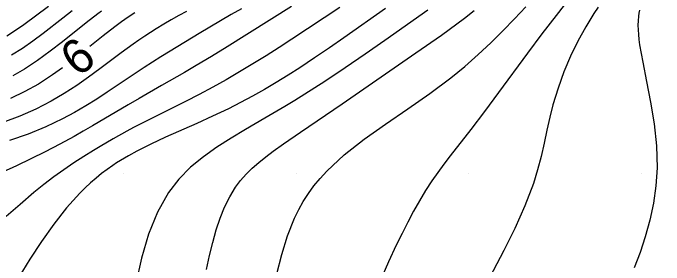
# Model space of a CAD drawing. Extents: x 2602990 to 2605851, y 618069 to 619180.
# Drawn here: x 2603263.62 to 2603301.3, y 618484.68 to 618499.28 of the extents above; entities that cross this region are included whole.
import ezdxf

# ---------------------------------------------------------------- set-up
doc = ezdxf.new("R2010")
doc.units = 0
for name, color, linetype in [('DTM Contours Major', 7, 'Continuous'), ('DTM Contours Minor', 7, 'Continuous'), ('DTM Contours Minor Text', 7, 'Continuous'), ('Exist DTM Crownline', 7, 'Continuous'), ('Exist DTM QL2 LIDAR Elevation Point', 7, 'Continuous'), ('Exist Roads EOP', 7, 'Continuous')]:
    doc.layers.add(name, color=color, linetype=linetype)

msp = doc.modelspace()

# ---------------------------------------------------------------- linework, layer by layer
at = {"layer": 'DTM Contours Major'}
for points in [[(2603273.66, 618499.374), (2603273.215, 618499.134), (2603272.775, 618498.886), (2603272.34, 618498.631), (2603271.909, 618498.367), (2603271.575, 618498.155), (2603271.241, 618497.936), (2603270.906, 618497.71), (2603270.569, 618497.476), (2603269.882, 618496.979), (2603268.647, 618496.051), (2603267.992, 618495.568), (2603267.305, 618495.086), (2603266.583, 618494.616), (2603265.822, 618494.169), (2603264.937, 618493.714), (2603264.005, 618493.304), (2603263.033, 618492.94)], [(2603299.876, 618499.441), (2603299.842, 618499.269), (2603299.817, 618499.094), (2603299.795, 618498.84), (2603299.789, 618498.58), (2603299.797, 618498.312), (2603299.817, 618498.035), (2603299.849, 618497.747), (2603299.89, 618497.446), (2603300.068, 618496.434), (2603300.291, 618495.317), (2603300.522, 618494.121), (2603300.725, 618492.871), (2603300.862, 618491.591), (2603300.898, 618490.307), (2603300.832, 618489.278), (2603300.687, 618488.268), (2603300.477, 618487.281), (2603300.214, 618486.324), (2603299.911, 618485.4), (2603299.58, 618484.516)]]:
    msp.add_lwpolyline(points, dxfattribs=at)
at = {"layer": 'DTM Contours Minor'}
for points in [[(2603279.736, 618499.667), (2603276.011, 618497.33), (2603275.108, 618496.774), (2603274.222, 618496.241), (2603273.538, 618495.84), (2603272.203, 618495.075), (2603270.909, 618494.337), (2603270.276, 618493.97), (2603268.208, 618492.741), (2603267.683, 618492.436), (2603267.149, 618492.133), (2603266.323, 618491.685), (2603265.483, 618491.25), (2603264.642, 618490.833), (2603263.813, 618490.437), (2603263.009, 618490.067)], [(2603282.531, 618499.613), (2603279.751, 618497.767), (2603279.014, 618497.287), (2603278.264, 618496.809), (2603277.504, 618496.336), (2603276.734, 618495.872), (2603275.957, 618495.42), (2603275.175, 618494.984), (2603274.389, 618494.566), (2603273.604, 618494.165), (2603271.318, 618493.021), (2603270.597, 618492.648), (2603270.198, 618492.435), (2603269.421, 618492.002), (2603268.661, 618491.557), (2603268.282, 618491.327), (2603267.71, 618490.97), (2603267.135, 618490.596), (2603266.558, 618490.204), (2603265.979, 618489.789), (2603265.4, 618489.35), (2603264.819, 618488.882), (2603264.021, 618488.196), (2603263.217, 618487.489)], [(2603265.66, 618499.668), (2603264.239, 618498.608), (2603263.756, 618498.263), (2603263.265, 618497.934)], [(2603276.833, 618499.532), (2603276.239, 618499.192), (2603275.632, 618498.839), (2603274.397, 618498.101), (2603273.15, 618497.338), (2603272.181, 618496.736), (2603271.211, 618496.121), (2603270.23, 618495.479), (2603269.064, 618494.698), (2603268.459, 618494.301), (2603267.831, 618493.908), (2603267.175, 618493.524), (2603266.487, 618493.153), (2603265.519, 618492.69), (2603264.49, 618492.267), (2603263.41, 618491.888)], [(2603285.186, 618499.545), (2603282.77, 618497.847), (2603281.928, 618497.261), (2603281.076, 618496.68), (2603280.218, 618496.112), (2603279.539, 618495.679), (2603278.858, 618495.26), (2603278.173, 618494.856), (2603277.483, 618494.467), (2603276.787, 618494.093), (2603276.083, 618493.736), (2603275.167, 618493.3), (2603274.249, 618492.884), (2603272.449, 618492.085), (2603271.592, 618491.686), (2603270.779, 618491.277), (2603270.3, 618491.015), (2603269.839, 618490.743), (2603269.614, 618490.601), (2603269.393, 618490.454), (2603269.064, 618490.224), (2603268.74, 618489.981), (2603268.421, 618489.724), (2603268.104, 618489.449), (2603267.789, 618489.156), (2603267.475, 618488.843), (2603266.718, 618488), (2603265.973, 618487.059), (2603265.256, 618486.053), (2603264.58, 618485.014), (2603263.959, 618483.974)], [(2603287.619, 618499.453), (2603285.145, 618497.696), (2603284.006, 618496.899), (2603282.84, 618496.1), (2603281.669, 618495.319), (2603280.515, 618494.579), (2603279.924, 618494.214), (2603279.342, 618493.863), (2603278.199, 618493.189), (2603277.076, 618492.534), (2603276.239, 618492.037), (2603275.421, 618491.518), (2603274.635, 618490.96), (2603273.897, 618490.345), (2603273.219, 618489.656), (2603272.616, 618488.875), (2603271.978, 618487.745), (2603271.462, 618486.471), (2603271.049, 618485.084), (2603270.721, 618483.615)], [(2603278.892, 618484.168), (2603279.168, 618485.298), (2603279.504, 618486.381), (2603279.916, 618487.406), (2603280.156, 618487.895), (2603280.421, 618488.368), (2603280.714, 618488.826), (2603281.036, 618489.271), (2603281.39, 618489.704), (2603281.778, 618490.127), (2603282.788, 618491.062), (2603283.939, 618491.966), (2603285.18, 618492.852), (2603286.461, 618493.732), (2603287.735, 618494.617), (2603288.951, 618495.519), (2603289.774, 618496.19), (2603290.548, 618496.872), (2603291.28, 618497.562), (2603291.978, 618498.255), (2603292.648, 618498.948), (2603293.299, 618499.636)], [(2603295.513, 618499.738), (2603295.049, 618499.149), (2603294.231, 618498.08), (2603293.396, 618496.96), (2603291.719, 618494.679), (2603290.9, 618493.575), (2603290.11, 618492.532), (2603288.925, 618491.013), (2603288.556, 618490.531), (2603288.202, 618490.049), (2603287.863, 618489.564), (2603287.492, 618488.994), (2603287.137, 618488.407), (2603286.796, 618487.801), (2603286.462, 618487.171), (2603286.133, 618486.515), (2603285.803, 618485.83), (2603285.355, 618484.858), (2603284.907, 618483.838)], [(2603297.483, 618499.623), (2603297.244, 618499.261), (2603296.769, 618498.482), (2603296.317, 618497.653), (2603295.894, 618496.781), (2603295.508, 618495.873), (2603295.165, 618494.934), (2603294.873, 618493.972), (2603294.689, 618493.241), (2603294.523, 618492.499), (2603294.359, 618491.745), (2603294.183, 618490.977), (2603293.981, 618490.195), (2603293.737, 618489.398), (2603293.247, 618488.108), (2603292.662, 618486.807), (2603292.026, 618485.528), (2603290.785, 618483.164)], [(2603267.046, 618499.414), (2603266.495, 618498.993), (2603265.36, 618498.105), (2603264.771, 618497.662), (2603264.164, 618497.237), (2603263.536, 618496.84)], [(2603268.745, 618499.383), (2603268.527, 618499.229), (2603267.852, 618498.721), (2603266.478, 618497.624), (2603265.768, 618497.071), (2603265.037, 618496.537), (2603264.279, 618496.04), (2603263.601, 618495.653)], [(2603270.674, 618499.287), (2603270.286, 618499.038), (2603269.9, 618498.774), (2603269.513, 618498.492), (2603268.839, 618497.969), (2603268.054, 618497.339)], [(2603274.823, 618484.424), (2603274.996, 618485.241), (2603275.178, 618485.994), (2603275.379, 618486.714), (2603275.606, 618487.397), (2603275.864, 618488.04), (2603276.158, 618488.637), (2603276.494, 618489.185), (2603276.79, 618489.58), (2603277.115, 618489.949), (2603277.467, 618490.297), (2603277.845, 618490.629), (2603278.248, 618490.953), (2603278.674, 618491.274), (2603279.275, 618491.704), (2603280.256, 618492.379), (2603282.662, 618494.026), (2603286.943, 618496.981), (2603288.41, 618498.006), (2603288.867, 618498.332), (2603289.311, 618498.656), (2603289.744, 618498.98), (2603290.319, 618499.425)], [(2603266.475, 618496.111), (2603265.899, 618495.696), (2603265.082, 618495.171), (2603264.29, 618494.73), (2603263.466, 618494.335)]]:
    msp.add_lwpolyline(points, dxfattribs=at)
at = {"layer": 'Exist DTM Crownline'}
msp.add_spline([(2603233.488, 618380.754), (2603285.185, 618400.095), (2603335.457, 618418.629), (2603390.812, 618439.069), (2603440.087, 618457.325), (2603493.996, 618477.231), (2603542.655, 618495.301), (2603600.808, 618516.867), (2603653.659, 618536.362), (2603706.222, 618555.742), (2603764.811, 618577.593), (2603823.52, 618599.847), (2603878.564, 618620.56), (2603937.951, 618643.078), (2603997.369, 618665.789), (2604036.209, 618680.665), (2604055.311, 618688.017)], degree=3, dxfattribs=at)
at = {"layer": 'Exist DTM QL2 LIDAR Elevation Point'}
for p, q in [((2603270, 618490), (2603270, 618490)), ((2603280, 618490), (2603280, 618490)), ((2603290, 618490), (2603290, 618490)), ((2603300, 618490), (2603300, 618490))]:
    msp.add_line(p, q, dxfattribs=at)
at = {"layer": 'Exist Roads EOP'}
for points in [[(2603230.17, 618389.98), (2603282.929, 618409.597), (2603332.773, 618427.868), (2603388.167, 618448.413), (2603437.203, 618466.721), (2603490.778, 618486.527), (2603539.039, 618504.558), (2603597.451, 618526.156), (2603651.053, 618545.972), (2603705.208, 618566.084), (2603762.02, 618587.183), (2603820.334, 618609.162), (2603876.341, 618629.99), (2603934.909, 618652.28), (2603996.409, 618675.568), (2604033.216, 618689.957), (2604052.01, 618697.199)], [(2604034.633, 618668.486), (2603984.89, 618650.123), (2603936.767, 618631.654), (2603888.195, 618613.335), (2603837.766, 618594.258), (2603782.918, 618573.705), (2603731.939, 618554.39), (2603671.126, 618532.171), (2603621.822, 618514.106), (2603561.545, 618491.877), (2603506.421, 618471.293), (2603452.163, 618451.33), (2603398.364, 618431.316), (2603341.431, 618410.355), (2603281.65, 618388.199), (2603223.033, 618366.475), (2603185.717, 618352.612)]]:
    msp.add_spline(points, degree=3, dxfattribs=at)

# ---------------------------------------------------------------- texts
at = {"layer": 'DTM Contours Minor Text'}
msp.add_text('6', height=2, rotation=37.8887, dxfattribs=at).set_placement((2603267.37, 618495.525))

doc.saveas('drawing.dxf')
